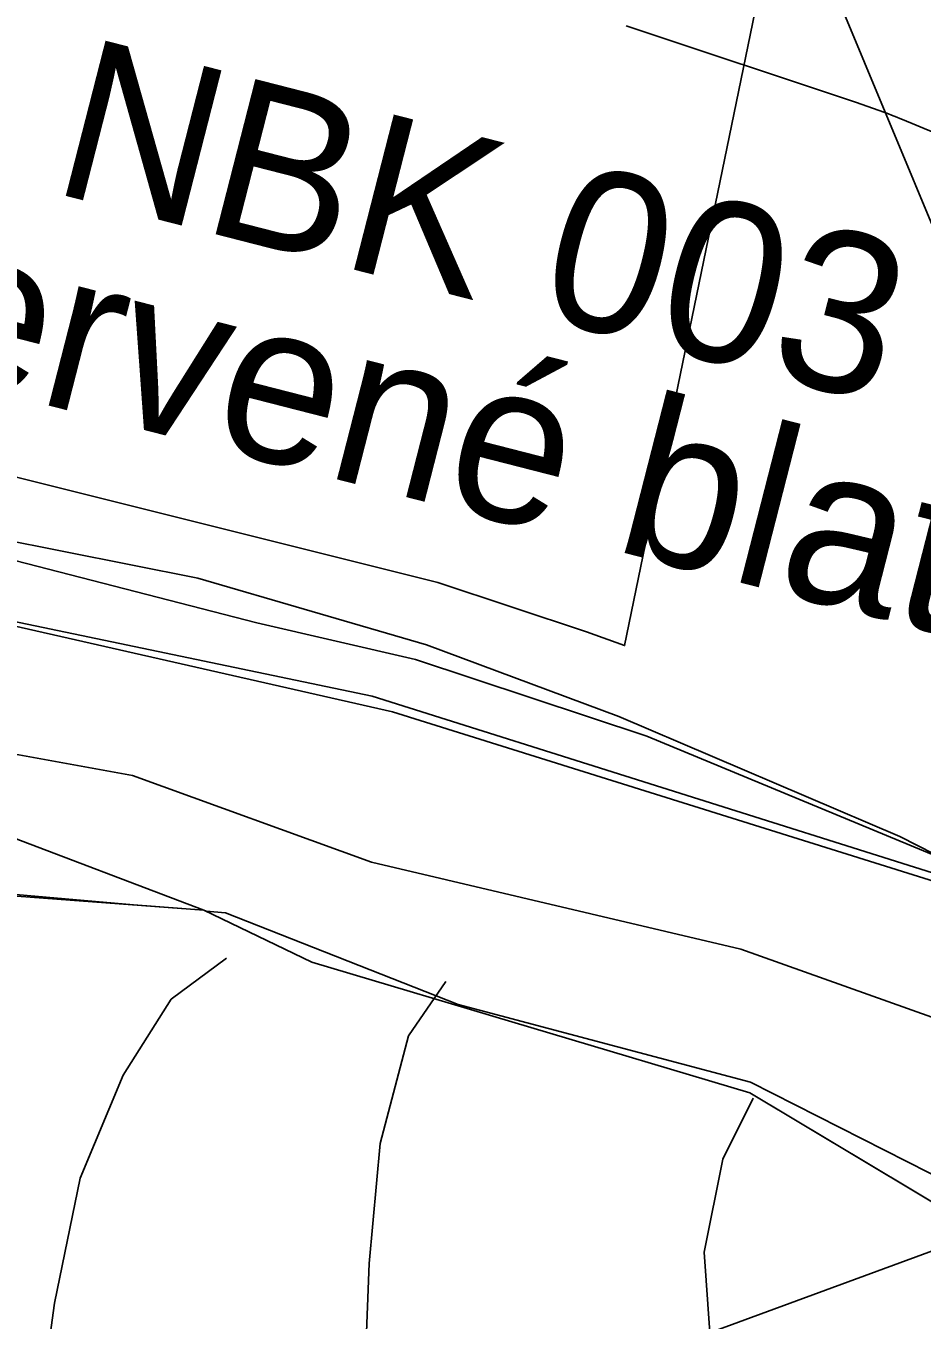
# Model space of a CAD drawing. Extents: x -758499 to -754160, y -1175205 to -1172032.
# Drawn here: x -755945.6 to -755878.4, y -1174656.2 to -1174559.2 of the extents above; entities that cross this region are included whole.
import ezdxf

# ---------------------------------------------------------------- set-up
doc = ezdxf.new("R2010")
doc.units = 0
for name, color, linetype in [('A011_UrbHod_p', 7, 'Continuous'), ('A040_Les50_p', 7, 'Continuous'), ('A041_BPEJ_p', 7, 'Continuous'), ('A050_Q100_p', 7, 'Continuous'), ('A051_QAZ_p', 7, 'Continuous'), ('A053_ZvlPovoden_p', 7, 'Continuous'), ('A102_LetVysk_op', 7, 'Continuous'), ('HRANICE zastavěného území', 7, 'Continuous'), ('HRANICE zastavěného území - podbarvení', 7, 'Continuous'), ('PLOCHY B bydlení', 7, 'Continuous'), ('PLOCHY NL lesní', 7, 'Continuous'), ('PLOCHY VV vodní a vodohospodářské', 7, 'Continuous'), ('VPO RO retenční opatření-popis', 7, 'Continuous'), ('vrstevnice', 7, 'Continuous'), ('ÚSES NBK funkční', 7, 'Continuous')]:
    doc.layers.add(name, color=color, linetype=linetype)

msp = doc.modelspace()

# ---------------------------------------------------------------- linework, layer by layer
at = {"layer": 'A011_UrbHod_p'}
msp.add_lwpolyline([(-755874.934, -1174479.147), (-755880.36, -1174485.978), (-755894.216, -1174473.83), (-755911.64, -1174491.109), (-755897.354, -1174505.555), (-755882.565, -1174534.133), (-755886.892, -1174538.692), (-755889.727, -1174552.241), (-755900.707, -1174605.633), (-755903.556, -1174604.595), (-755914.684, -1174600.894), (-755959.058, -1174589.811), (-755985.058, -1174584.744), (-756014.725, -1174578.816), (-756066.471, -1174564.779), (-756089.299, -1174556.345), (-756118.798, -1174539.32), (-756132.324, -1174531.069), (-756141.617, -1174525.394), (-756147.781, -1174519.883), (-756172.657, -1174496.83), (-756187.277, -1174478.782), (-756202.56, -1174456.24), (-756214.033, -1174434.863)], dxfattribs=at)
at = {"layer": 'A040_Les50_p'}
for p, q in [((-755900.581, -1174559.215), (-755883.261, -1174564.975)), ((-755879.89, -1174566.232), (-755852.556, -1174577.566))]:
    msp.add_line(p, q, dxfattribs=at)
msp.add_arc((-755899.04, -1174612.42), 50, 67.4807, 71.60476, dxfattribs=at)
at = {"layer": 'A041_BPEJ_p'}
for p, q in [((-755937.496, -1174625.046), (-755954.613, -1174623.541)), ((-755954.613, -1174623.541), (-755937.496, -1174625.046)), ((-755932.22, -1174625.44), (-755937.496, -1174625.046)), ((-755937.496, -1174625.046), (-755932.22, -1174625.44)), ((-755932.042, -1174625.526), (-755932.22, -1174625.44)), ((-755932.22, -1174625.44), (-755932.042, -1174625.526)), ((-755930.595, -1174625.653), (-755932.042, -1174625.526)), ((-755932.042, -1174625.526), (-755930.595, -1174625.653)), ((-755913.175, -1174632.515), (-755930.595, -1174625.653)), ((-755930.595, -1174625.653), (-755913.175, -1174632.515)), ((-755891.269, -1174638.321), (-755913.175, -1174632.515)), ((-755913.175, -1174632.515), (-755891.269, -1174638.321)), ((-755870.022, -1174649.143), (-755891.269, -1174638.321)), ((-755891.269, -1174638.321), (-755870.022, -1174649.143))]:
    msp.add_line(p, q, dxfattribs=at)
at = {"layer": 'A050_Q100_p'}
for p, q in [((-755947.573, -1174603.909), (-755918.08, -1174610.59)), ((-755918.08, -1174610.59), (-755843.8, -1174633.87))]:
    msp.add_line(p, q, dxfattribs=at)
at = {"layer": 'A051_QAZ_p'}
for p, q in [((-756017.69, -1174588.95), (-755919.613, -1174609.422)), ((-755919.613, -1174609.422), (-755845.517, -1174632.785))]:
    msp.add_line(p, q, dxfattribs=at)
at = {"layer": 'A053_ZvlPovoden_p'}
for p, q in [((-755937.557, -1174615.354), (-755955.458, -1174612.101)), ((-755919.657, -1174621.861), (-755937.557, -1174615.354)), ((-755891.992, -1174628.367), (-755919.657, -1174621.861)), ((-755869.21, -1174636.5), (-755891.992, -1174628.367))]:
    msp.add_line(p, q, dxfattribs=at)
at = {"layer": 'A102_LetVysk_op'}
msp.add_line((-755860.602, -1174644.683), (-755925.246, -1174668.453), dxfattribs=at)
at = {"layer": 'HRANICE zastavěného území'}
msp.add_lwpolyline([(-755880, -1174549.76), (-755864.56, -1174586.88), (-755851.13, -1174618.93), (-755849.15, -1174619.46), (-755851.13, -1174626.1), (-755843.2, -1174629.81), (-755843.54, -1174630.24), (-755853.89, -1174625.61), (-755862.32, -1174622.95), (-755860.27, -1174616.35), (-755871.47, -1174588.99), (-755886.52, -1174552.81), (-755887.51, -1174552.92), (-755887.6, -1174551.91), (-755886.53, -1174551.61)], close=True, dxfattribs=at)
msp.add_lwpolyline([(-755955.26, -1174623.72), (-755932.22, -1174625.44), (-755924.13, -1174629.34), (-755891.33, -1174639.14), (-755874.51, -1174649.19)], dxfattribs=at)
at = {"layer": 'HRANICE zastavěného území - podbarvení'}
msp.add_lwpolyline([(-755880, -1174549.76), (-755864.56, -1174586.88), (-755851.13, -1174618.93), (-755849.15, -1174619.46), (-755851.13, -1174626.1), (-755843.2, -1174629.81), (-755843.54, -1174630.24), (-755853.89, -1174625.61), (-755862.32, -1174622.95), (-755860.27, -1174616.35), (-755871.47, -1174588.99), (-755886.52, -1174552.81), (-755887.51, -1174552.92), (-755887.6, -1174551.91), (-755886.53, -1174551.61)], close=True, dxfattribs=at)
msp.add_lwpolyline([(-755955.26, -1174623.72), (-755932.22, -1174625.44), (-755924.13, -1174629.34), (-755891.33, -1174639.14), (-755874.51, -1174649.19)], dxfattribs=at)
at = {"layer": 'PLOCHY B bydlení'}
msp.add_lwpolyline([(-755956.36, -1174671.15), (-755955.26, -1174623.72), (-755932.22, -1174625.44), (-755924.13, -1174629.34), (-755891.33, -1174639.14), (-755874.51, -1174649.19), (-755859.36, -1174651.9), (-755853.15, -1174650.9), (-755844.75, -1174649.55), (-755813, -1174651.27), (-755808.43, -1174689.84)], dxfattribs=at)
at = {"layer": 'PLOCHY NL lesní'}
msp.add_lwpolyline([(-755874.51, -1174649.19), (-755891.33, -1174639.14), (-755924.13, -1174629.34), (-755932.22, -1174625.44), (-755955.26, -1174623.72), (-755963.79, -1174623.79), (-755965.11, -1174623.8), (-755979.29, -1174625.12), (-755993.35, -1174624.74), (-756000.75, -1174621.95), (-756000.55, -1174606.43), (-755997.06, -1174605.83), (-755993.23, -1174605.22), (-755991.15, -1174605.3), (-755991.14, -1174604.89), (-755988.85, -1174604.53), (-755988.09, -1174604.29), (-755963.37, -1174596.61), (-755960.36, -1174595.67), (-755928.26, -1174603.92), (-755916.36, -1174606.66), (-755899.04, -1174612.42), (-755861.39, -1174628.03)], dxfattribs=at)
at = {"layer": 'PLOCHY VV vodní a vodohospodářské'}
msp.add_lwpolyline([(-755861.39, -1174628.03), (-755899.04, -1174612.42), (-755916.36, -1174606.66), (-755928.26, -1174603.92), (-755960.36, -1174595.67), (-755986.22, -1174590.63), (-756013.386, -1174581.336), (-756007.24, -1174548.82), (-755980.39, -1174554.12), (-755954.43, -1174557.5), (-755935.3, -1174557.58), (-755915.49, -1174555.75), (-755886.79, -1174552.85), (-755884.13, -1174540.14), (-755878.92, -1174534.65), (-755870.23, -1174544.23)], dxfattribs=at)
at = {"layer": 'vrstevnice'}
for p, q in [((-755932.682, -1174600.582), (-755969.655, -1174593.212)), ((-755932.682, -1174600.582), (-755969.655, -1174593.212)), ((-755915.536, -1174605.567), (-755932.682, -1174600.582)), ((-755915.536, -1174605.567), (-755932.682, -1174600.582)), ((-755901.144, -1174610.945), (-755915.536, -1174605.567)), ((-755901.144, -1174610.945), (-755915.536, -1174605.567)), ((-755880.099, -1174619.938), (-755901.144, -1174610.945)), ((-755880.099, -1174619.938), (-755901.144, -1174610.945)), ((-755858.315, -1174631.04), (-755880.099, -1174619.938)), ((-755858.315, -1174631.04), (-755880.099, -1174619.938)), ((-755930.537, -1174629.043), (-755934.67, -1174632.103)), ((-755930.537, -1174629.043), (-755934.67, -1174632.103)), ((-755916.898, -1174634.87), (-755914.108, -1174630.788)), ((-755916.898, -1174634.87), (-755914.108, -1174630.788)), ((-755934.67, -1174632.103), (-755938.274, -1174637.808)), ((-755934.67, -1174632.103), (-755938.274, -1174637.808)), ((-755919.015, -1174642.935), (-755916.898, -1174634.87)), ((-755919.015, -1174642.935), (-755916.898, -1174634.87)), ((-755938.274, -1174637.808), (-755941.494, -1174645.522)), ((-755938.274, -1174637.808), (-755941.494, -1174645.522)), ((-755891.082, -1174639.522), (-755893.341, -1174644.102)), ((-755891.082, -1174639.522), (-755893.341, -1174644.102)), ((-755919.844, -1174651.903), (-755919.015, -1174642.935)), ((-755919.844, -1174651.903), (-755919.015, -1174642.935)), ((-755893.341, -1174644.102), (-755894.736, -1174651.06)), ((-755893.341, -1174644.102), (-755894.736, -1174651.06)), ((-755941.494, -1174645.522), (-755943.417, -1174654.87)), ((-755941.494, -1174645.522), (-755943.417, -1174654.87)), ((-755894.736, -1174651.06), (-755894.313, -1174657.087)), ((-755894.736, -1174651.06), (-755894.313, -1174657.087)), ((-755920.279, -1174663.791), (-755919.844, -1174651.903)), ((-755920.279, -1174663.791), (-755919.844, -1174651.903)), ((-755943.417, -1174654.87), (-755944.784, -1174664.944)), ((-755943.417, -1174654.87), (-755944.784, -1174664.944))]:
    msp.add_line(p, q, dxfattribs=at)
at = {"layer": 'ÚSES NBK funkční'}
for p, q in [((-755988.09, -1174604.29), (-755932.22, -1174625.44)), ((-755932.22, -1174625.44), (-755924.13, -1174629.34)), ((-755924.13, -1174629.34), (-755891.33, -1174639.14)), ((-755891.33, -1174639.14), (-755874.51, -1174649.19))]:
    msp.add_line(p, q, dxfattribs=at)

# ---------------------------------------------------------------- texts
at = {"layer": 'VPO RO retenční opatření-popis'}
msp.add_text('VR04', height=10, rotation=319.32506, dxfattribs=at).set_placement((-755971.951, -1174653.489))
at = {"layer": 'ÚSES NBK funkční'}
for s, p in [('NBK 003 (169)', (-755943.841, -1174571.622)), ('(Červené blato-K118)', (-755969.972, -1174580.964))]:
    msp.add_text(s, height=12, rotation=345.64207, dxfattribs=at).set_placement(p)

doc.saveas('drawing.dxf')
